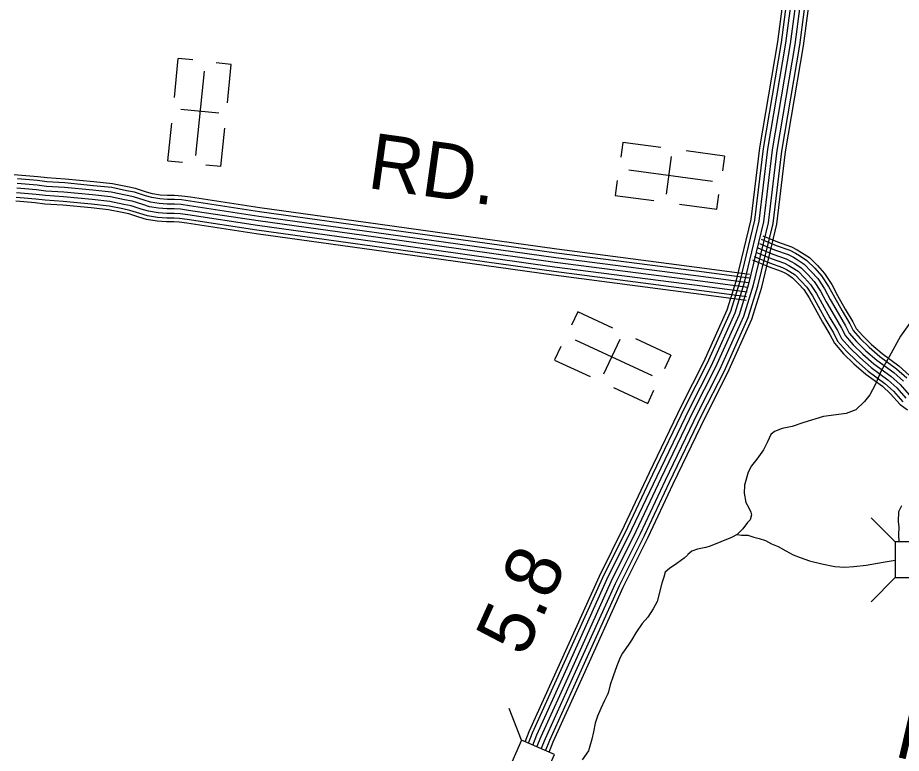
# Model space of a CAD drawing. Extents: x 1788175 to 1969470, y 584502 to 738744.
# Drawn here: x 1862898 to 1868774, y 630068 to 634958 of the extents above; entities that cross this region are included whole.
import ezdxf

# ---------------------------------------------------------------- set-up
doc = ezdxf.new("R2010")
doc.units = 0
for name, color, linetype in [('DESIGN - ROW - Right-of-Way and Easement Labels', 7, 'Continuous'), ('DESIGN - TRAFFIC CONTROL PERMANENT - Signalization', 7, 'Continuous'), ('DESIGN - TRANSPORTATION - Text', 7, 'Continuous'), ('DESIGN - UTILITIES - Cable (Underground) with Text', 7, 'Continuous'), ('SURVEY - CENTERLINE - Preliminary Text', 7, 'Continuous'), ('SURVEY - DRAINAGE - Storm Sewer', 7, 'Continuous'), ('SURVEY - TRANSPORTATION - Roads', 7, 'Continuous')]:
    doc.layers.add(name, color=color, linetype=linetype)

msp = doc.modelspace()

# ---------------------------------------------------------------- linework, layer by layer
at = {"layer": 'DESIGN - TRANSPORTATION - Text'}
for points in [[(1868856.8, 632965), (1868768.8, 632840.9), (1868692.7, 632702.9), (1868640.6, 632610.8), (1868600.5, 632518.8), (1868564.5, 632450.7), (1868528.5, 632406.7), (1868472.4, 632350.7)], [(1868472.4, 632350.7), (1868408.5, 632326.7), (1868256.5, 632306.7), (1868126.5, 632266.7), (1868048.5, 632240.7), (1867982.6, 632228.7), (1867930.6, 632208.7), (1867906.5, 632186.7), (1867884.5, 632138.7), (1867858.5, 632084.7), (1867814.4, 632024.7), (1867778.4, 631978.6), (1867756.4, 631936.6), (1867732.3, 631850.6), (1867728.3, 631798.5), (1867740.2, 631736.5), (1867760.2, 631700.5), (1867774.1, 631672.5), (1867778.1, 631654.5), (1867768.1, 631620.4), (1867752.1, 631602.4), (1867720, 631560.4), (1867682, 631522.4), (1867644.8, 631502)], [(1867644.8, 631502), (1867504.1, 631444.8), (1867474.4, 631437.3), (1867418.6, 631426.2), (1867381.5, 631411.3), (1867355.4, 631389), (1867351.7, 631385.3), (1867329.4, 631366.7), (1867281.1, 631329.5), (1867232.7, 631296.1), (1867203, 631273.7), (1867195.5, 631240.3), (1867180.7, 631199.4), (1867150.9, 631076.7), (1867124.9, 631028.4), (1867087.7, 630972.6), (1867050.5, 630931.7), (1867009.6, 630868.5), (1866979.9, 630820.1), (1866957.6, 630786.7), (1866920.4, 630734.6), (1866905.5, 630704.9), (1866883.2, 630649.1), (1866857.2, 630582.2), (1866838.6, 630522.7), (1866827.5, 630478.1), (1866823.7, 630463.2), (1866801.4, 630418.6), (1866775.4, 630366.5), (1866753.1, 630314.5), (1866738.2, 630269.9), (1866727.1, 630210.4), (1866715.9, 630162), (1866693.6, 630084), (1866652.7, 630024.5)], [(1867682, 631522.4), (1867712.1, 631519.1), (1867752.8, 631519.1), (1867793.5, 631505.5), (1867829.6, 631496.5), (1867870.4, 631482.9), (1867911.1, 631460.3), (1867956.3, 631442.2), (1868006, 631415.1), (1868055.8, 631387.9), (1868101, 631369.8), (1868164.3, 631347.2), (1868245.8, 631329.1), (1868331.7, 631311), (1868399.5, 631306.5), (1868458.3, 631311), (1868539.7, 631320.1), (1868652.8, 631338.2), (1868733.6, 631351.6)]]:
    msp.add_lwpolyline(points, dxfattribs=at)
at = {"layer": 'DESIGN - UTILITIES - Cable (Underground) with Text'}
for p, q in [((1863963.9, 634687.6), (1863937.7, 634428.1)), ((1864063.1, 634677.6), (1863964.5, 634687.5)), ((1864318.1, 634647.9), (1864218.9, 634657.9)), ((1864292.3, 634392.5), (1864318, 634647.9)), ((1864235, 634323.5), (1863982.7, 634348.9)), ((1863920.6, 634258), (1863895.4, 634007.8)), ((1864249.5, 633968.1), (1864275.4, 634224.9)), ((1866921.6, 634129.4), (1866908.4, 634030.5)), ((1867176.1, 634095.2), (1866921.6, 634129.3)), ((1867598.8, 634038.7), (1867343, 634072.9)), ((1867243.2, 634035.8), (1867209.5, 633784.4)), ((1867598.8, 634038.5), (1867585.6, 633939.9)), ((1863895.5, 634007.8), (1863993.3, 633997.9)), ((1864249.3, 633968.1), (1864150.3, 633978.1)), ((1866883.6, 633875.5), (1866870.5, 633777.3)), ((1866870.4, 633776.7), (1867128.9, 633742.1)), ((1867547.6, 633686.2), (1867560.7, 633783.6)), ((1867298.3, 633719.4), (1867547.6, 633686.1)), ((1866622.8, 633003.8), (1866580.6, 632913.4)), ((1866855.4, 632895.3), (1866622.7, 633003.7)), ((1866901.7, 632818.5), (1866794.6, 632588.6)), ((1867242, 632715.1), (1867008, 632824.1)), ((1866510.7, 632772.8), (1866468.9, 632683)), ((1866468.6, 632682.5), (1866705, 632572.3)), ((1867241.9, 632714.9), (1867199.9, 632624.7)), ((1866860, 632500), (1867087.9, 632393.8)), ((1867087.9, 632393.9), (1867129.4, 632483))]:
    msp.add_line(p, q, dxfattribs=at)
for points in [[(1864137.2, 634602.4), (1864080.7, 634042.2)], [(1866961.2, 633947.1), (1867519.3, 633872.4)], [(1866606.1, 632818), (1867116.4, 632580.1)]]:
    msp.add_lwpolyline(points, dxfattribs=at)
at = {"layer": 'SURVEY - CENTERLINE - Preliminary Text'}
for points in [[(1866272.1, 630145.4), (1866299.1, 630213.4), (1866501.2, 630659.5), (1866766.2, 631246.7), (1866933.1, 631582), (1867099.4, 631934.1), (1867315.3, 632383.3), (1867460.9, 632671.1), (1867616.6, 633017.2), (1867677.8, 633213), (1867775.1, 633616.3), (1867832.5, 634092.7), (1867952.1, 634797.9), (1868039.2, 635461.4), (1868100.8, 635915.3)], [(1866294.7, 630135.5), (1866321.8, 630203.7), (1866523.7, 630649.3), (1866788.6, 631236.1), (1866955.3, 631571.2), (1867121.8, 631923.4), (1867337.5, 632372.4), (1867483.2, 632660.5), (1867639.8, 633008.5), (1867701.6, 633206.4), (1867799.5, 633611.9), (1867857, 634089.1), (1867976.6, 634794.2), (1868063.7, 635458.2), (1868124, 635902.5)], [(1866323.1, 630123), (1866350.3, 630191.6), (1866552, 630636.5), (1866816.6, 631222.8), (1866983.2, 631557.7), (1867149.7, 631910.1), (1867365.3, 632358.7), (1867511.2, 632647.1), (1867668.8, 632997.4), (1867731.5, 633198.1), (1867830, 633606.4), (1867887.7, 634084.7), (1868007.2, 634789.6), (1868094.4, 635454.1), (1868153.8, 635891.8)], [(1866408.3, 630085.6), (1866436, 630155.2), (1866636.7, 630598.2), (1866900.6, 631183), (1867066.9, 631517.1), (1867233.7, 631870.1), (1867448.7, 632317.5), (1867595.2, 632607), (1867755.9, 632964.4), (1867821.2, 633173.3), (1867921.7, 633589.9), (1867979.7, 634071.3), (1868099.2, 634775.7), (1868186.6, 635441.8), (1868248.2, 635896)], [(1866431.9, 630075.3), (1866459.6, 630145.1), (1866660.1, 630587.6), (1866923.9, 631171.9), (1867090, 631505.9), (1867256.9, 631859), (1867471.7, 632306.2), (1867618.4, 632595.9), (1867780, 632955.2), (1867846, 633166.5), (1867947.1, 633585.3), (1868005.2, 634067.6), (1868124.6, 634771.9), (1868212.1, 635438.4), (1868276.1, 635910.5)], [(1866351.5, 630110.5), (1866378.9, 630179.5), (1866580.2, 630623.8), (1866844.6, 631209.5), (1867011.1, 631544.2), (1867177.7, 631896.8), (1867393.1, 632345), (1867539.2, 632633.7), (1867697.8, 632986.4), (1867761.4, 633189.8), (1867860.6, 633600.9), (1867918.4, 634080.2), (1868037.9, 634785), (1868125.1, 635450), (1868184.4, 635887)], [(1866379.9, 630098.1), (1866407.4, 630167.3), (1866608.5, 630611), (1866872.6, 631196.3), (1867039, 631530.6), (1867205.7, 631883.4), (1867420.9, 632331.2), (1867567.2, 632620.4), (1867726.9, 632975.4), (1867791.3, 633181.6), (1867891.1, 633595.4), (1867949.1, 634075.8), (1868068.5, 634780.4), (1868155.8, 635445.9), (1868215.9, 635888.1)]]:
    msp.add_lwpolyline(points, dxfattribs=at)
at = {"layer": 'SURVEY - DRAINAGE - Storm Sewer'}
for p, q in [((1868733.6, 631473.7), (1868573, 631634.3)), ((1868733.6, 631236.1), (1868573, 631075.5)), ((1866249.4, 630155.4), (1866166.9, 630366.9))]:
    msp.add_line(p, q, dxfattribs=at)
for points in [[(1868733.6, 631236.1), (1868971.2, 631236.1), (1868971.2, 631473.7), (1868733.6, 631473.7)], [(1866249.4, 630155.4), (1866153.9, 629937.7), (1866371.5, 629842.3), (1866467, 630059.9)]]:
    msp.add_lwpolyline(points, close=True, dxfattribs=at)
at = {"layer": 'SURVEY - TRANSPORTATION - Roads'}
for points in [[(1867765.1, 633252.3), (1867415.1, 633298), (1866484.4, 633418.7), (1865292, 633585.5), (1864509.3, 633694), (1864048.2, 633764.2), (1863989.7, 633772.9), (1863941.3, 633775.3), (1863894.4, 633775.3), (1863845.7, 633778.8), (1863795.5, 633787.2), (1863755.4, 633799.5), (1863681.4, 633822.8), (1863627.3, 633833.7), (1863529.2, 633854.7), (1863404.3, 633867.2), (1863213, 633885.5), (1863094.6, 633893.5), (1863033.1, 633901.5), (1862952.8, 633907.7), (1862898.4, 633911.8), (1862873.8, 633913.4)], [(1867757.8, 633196.1), (1867407.8, 633241.8), (1866476.9, 633362.4), (1865284.2, 633529.3), (1864501.1, 633637.8), (1864039.7, 633708.1), (1863984.2, 633716.4), (1863939.9, 633718.5), (1863892.3, 633718.6), (1863839, 633722.4), (1863782.4, 633731.9), (1863738.6, 633745.3), (1863667.2, 633767.8), (1863615.8, 633778.1), (1863520.4, 633798.5), (1863398.7, 633810.8), (1863208.4, 633829), (1863089, 633837), (1863027.3, 633845), (1862948.5, 633851.2), (1862894.4, 633855.2)], [(1867761.8, 633226.8), (1867411.8, 633272.5), (1866481, 633393.2), (1865288.4, 633560), (1864505.6, 633668.5), (1864044.3, 633738.8), (1863987.2, 633747.3), (1863940.7, 633749.5), (1863893.5, 633749.6), (1863842.6, 633753.2), (1863789.6, 633762.1), (1863747.8, 633774.9), (1863674.9, 633797.9), (1863622.1, 633808.5), (1863525.2, 633829.2), (1863401.8, 633841.6), (1863210.9, 633859.9), (1863092.1, 633867.9), (1863030.5, 633875.9), (1862950.8, 633882.1), (1862896.6, 633886.1)], [(1867749.7, 633134.6), (1867399.8, 633180.3), (1866468.6, 633301), (1865275.6, 633467.9), (1864492.2, 633576.5), (1864030.5, 633646.8), (1863978.1, 633654.6), (1863938.4, 633656.5), (1863890.1, 633656.6), (1863831.6, 633660.8), (1863768.2, 633671.4), (1863720.2, 633686.1), (1863651.7, 633707.7), (1863603.2, 633717.4), (1863510.8, 633737.2), (1863392.7, 633749.1), (1863203.4, 633767.2), (1863083, 633775.3), (1863020.9, 633783.4), (1862943.8, 633789.4), (1862890, 633793.4)], [(1867753.7, 633165.3), (1867403.8, 633211.1), (1866472.7, 633331.7), (1865279.9, 633498.6), (1864496.6, 633607.1), (1864035.1, 633677.5), (1863981.1, 633685.5), (1863939.2, 633687.5), (1863891.2, 633687.6), (1863835.3, 633691.6), (1863775.3, 633701.7), (1863729.4, 633715.7), (1863659.5, 633737.8), (1863609.5, 633747.8), (1863515.6, 633767.9), (1863395.7, 633779.9), (1863205.9, 633798.1), (1863086, 633806.2), (1863024.1, 633814.2), (1862946.1, 633820.3), (1862892.2, 633824.3)], [(1867753.7, 633165.3), (1867403.8, 633211.1), (1866472.7, 633331.7), (1865279.9, 633498.6), (1864496.6, 633607.1), (1864035.1, 633677.5), (1863981.1, 633685.5), (1863939.2, 633687.5), (1863891.2, 633687.6), (1863835.3, 633691.6), (1863775.3, 633701.7), (1863729.4, 633715.7), (1863659.5, 633737.8), (1863609.5, 633747.8), (1863515.6, 633767.9), (1863395.7, 633779.9), (1863205.9, 633798.1), (1863086, 633806.2), (1863024.1, 633814.2), (1862946.1, 633820.3), (1862892.2, 633824.3)], [(1867742.5, 633079.4), (1867392.6, 633125.1), (1866461.1, 633245.8), (1865267.9, 633412.7), (1864484.2, 633521.3), (1864022.2, 633591.7), (1863972.6, 633599.1), (1863937.1, 633600.8), (1863888.1, 633600.9), (1863825, 633605.4), (1863755.4, 633617.1), (1863703.7, 633632.9), (1863637.8, 633653.7), (1863591.9, 633662.9), (1863502.2, 633682.1), (1863387.2, 633693.6), (1863198.9, 633711.6), (1863077.5, 633719.8), (1863015.1, 633727.9), (1862939.5, 633733.8), (1862886, 633737.8)], [(1867745.7, 633103.9), (1867395.8, 633149.6), (1866464.4, 633270.3), (1865271.3, 633437.2), (1864487.7, 633545.8), (1864025.8, 633616.2), (1863975.1, 633623.7), (1863937.7, 633625.5), (1863889, 633625.6), (1863827.9, 633630), (1863761.1, 633641.2), (1863711, 633656.5), (1863644, 633677.6), (1863596.9, 633687.1), (1863506, 633706.5), (1863389.7, 633718.2), (1863200.9, 633736.3), (1863079.9, 633744.4), (1863017.7, 633752.5), (1862941.4, 633758.4), (1862887.8, 633762.5)], [(1867843.1, 633486.2), (1867942.1, 633444.6), (1868033.9, 633411.9), (1868071.1, 633393.2), (1868098.3, 633377.3), (1868146.9, 633344.8), (1868198.2, 633293.4), (1868244.4, 633242.6), (1868290.4, 633172.2), (1868329.2, 633100.4), (1868380.5, 633009.4), (1868430.9, 632924.4), (1868454.3, 632879.2), (1868499.6, 632826.7), (1868560.3, 632767.8), (1868630.9, 632706.5), (1868743.3, 632624), (1868810.1, 632563.4)], [(1867852.7, 633509), (1867951, 633467.7), (1868043.7, 633434.6), (1868082.8, 633415), (1868111.5, 633398.2), (1868162.7, 633364), (1868216.1, 633310.4), (1868264, 633257.8), (1868311.6, 633184.9), (1868350.9, 633112.3), (1868401.9, 633021.7), (1868452.5, 632936.3), (1868474.9, 632893.2), (1868517.6, 632843.7), (1868577, 632786), (1868646.4, 632725.8), (1868758.9, 632643.1), (1868827.8, 632580.8)], [(1867819.1, 633429.1), (1867919.6, 633386.8), (1868009.5, 633354.7), (1868041.5, 633338.7), (1868065.4, 633324.7), (1868107.4, 633296.6), (1868153.3, 633250.6), (1868195.2, 633204.5), (1868237.1, 633140.5), (1868275, 633070.4), (1868326.8, 632978.3), (1868376.7, 632894.3), (1868402.6, 632844.2), (1868454.5, 632784.1), (1868518.3, 632722.1), (1868592.2, 632658), (1868704, 632575.9), (1868765.9, 632519.8), (1868825.8, 632451.7)], [(1867819.1, 633429.1), (1867919.6, 633386.8), (1868009.5, 633354.7), (1868041.5, 633338.7), (1868065.4, 633324.7), (1868107.4, 633296.6), (1868153.3, 633250.6), (1868195.2, 633204.5), (1868237.1, 633140.5), (1868275, 633070.4), (1868326.8, 632978.3), (1868376.7, 632894.3), (1868402.6, 632844.2), (1868454.5, 632784.1), (1868518.3, 632722.1), (1868592.2, 632658), (1868704, 632575.9), (1868765.9, 632519.8), (1868825.8, 632451.7)], [(1867831.1, 633457.6), (1867930.9, 633415.7), (1868021.7, 633383.3), (1868056.3, 633366), (1868081.9, 633351), (1868127.2, 633320.7), (1868175.7, 633272), (1868219.8, 633223.6), (1868263.7, 633156.4), (1868302.1, 633085.4), (1868353.6, 632993.8), (1868403.8, 632909.3), (1868428.4, 632861.7), (1868477, 632805.4), (1868539.3, 632744.9), (1868611.6, 632682.2), (1868723.6, 632599.9), (1868788, 632541.6)], [(1867795.1, 633371.9), (1867897.2, 633329), (1867985.1, 633297.6), (1868011.9, 633284.2), (1868032.5, 633272.1), (1868067.8, 633248.5), (1868108.4, 633207.8), (1868146, 633166.5), (1868183.8, 633108.7), (1868220.7, 633040.5), (1868273.1, 632947.3), (1868322.4, 632864.2), (1868350.9, 632809.2), (1868409.3, 632741.6), (1868476.4, 632676.4), (1868553.5, 632609.5), (1868664.7, 632527.8), (1868721.7, 632476.2), (1868784, 632405.4)], [(1867807.1, 633400.5), (1867908.4, 633357.9), (1867997.3, 633326.2), (1868026.7, 633311.4), (1868049, 633298.4), (1868087.6, 633272.6), (1868130.8, 633229.2), (1868170.6, 633185.5), (1868210.4, 633124.6), (1868247.8, 633055.4), (1868300, 632962.8), (1868349.5, 632879.2), (1868376.7, 632826.7), (1868431.9, 632762.9), (1868497.4, 632699.2), (1868572.8, 632633.8), (1868684.4, 632551.8), (1868743.8, 632498), (1868804.9, 632428.5)], [(1867785.1, 633348.2), (1867887.9, 633305), (1867975, 633273.9), (1867999.6, 633261.6), (1868018.9, 633250.3), (1868051.4, 633228.6), (1868089.7, 633190.1), (1868125.6, 633150.7), (1868161.7, 633095.5), (1868198.2, 633028), (1868250.9, 632934.4), (1868299.9, 632851.7), (1868329.5, 632794.7), (1868390.6, 632723.9), (1868459, 632657.4), (1868537.4, 632589.4), (1868648.5, 632507.9), (1868703.3, 632458.1), (1868766.6, 632386.1), (1868815.3, 632351.5)], [(1868776.4, 631714.6), (1868756.1, 631674.1), (1868752.8, 631608.7), (1868756.8, 631572.1), (1868754.8, 631521.1), (1868756.8, 631473.7)]]:
    msp.add_lwpolyline(points, dxfattribs=at)

# ---------------------------------------------------------------- texts
at = {"layer": 'DESIGN - ROW - Right-of-Way and Easement Labels'}
for s, rotation, p in [('RD.', 352.03696, (1865216.1, 633827.6)), ('HURRICANE', 346.77209, (1868718.8, 630049.6))]:
    msp.add_text(s, height=370, rotation=rotation, dxfattribs=at).set_placement(p)
at = {"layer": 'DESIGN - TRAFFIC CONTROL PERMANENT - Signalization'}
msp.add_text('5.8', height=369.6, rotation=65.70902, dxfattribs=at).set_placement((1866268.8, 630700.7))

doc.saveas('drawing.dxf')
